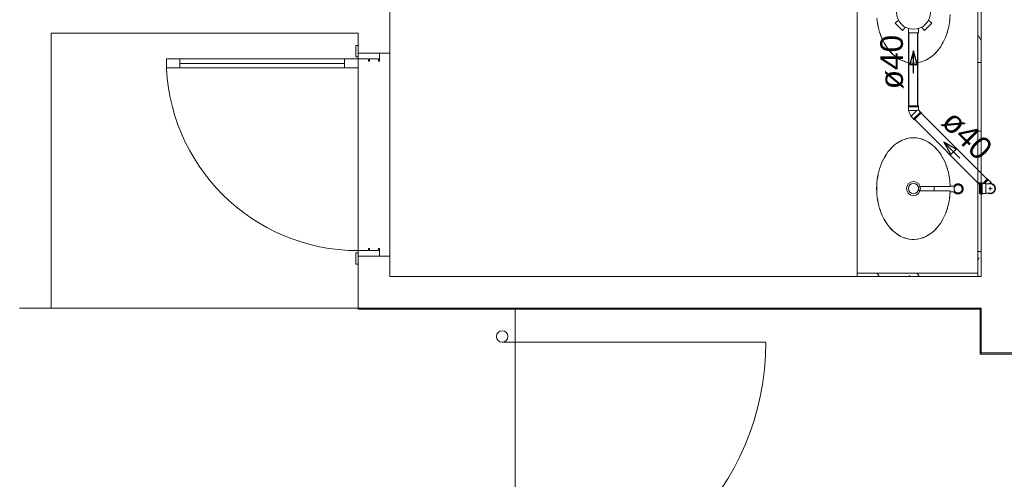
# Model space of a CAD drawing. Header units: millimetres. Extents: x 567 to 934, y -1 to 364.
# Tile 271 of 656: x 633.26 to 641.98, y 224.31 to 228.39. Entities that reach past the tile are written whole.
import ezdxf

# ---------------------------------------------------------------- set-up
doc = ezdxf.new("R2010")
doc.units = ezdxf.units.MM
doc.header["$MEASUREMENT"] = 0
doc.linetypes.add('NULL', pattern=[0])
doc.layers.add('ARQ FINA', color=8, linetype='Continuous')
for name, color, linetype, lineweight in [('Simbolos', 14, 'Continuous', 20), ('Simbolos_int', 14, 'Continuous', 15), ('TQ-Condutos', 14, 'Continuous', 25), ('TQ-Sentido conduto', 14, 'Continuous', 30), ('TQ-Textos conduto', 7, 'Continuous', 9)]:
    doc.layers.add(name, color=color, linetype=linetype, lineweight=lineweight)
doc.styles.add('Arial', font='arial.ttf')

msp = doc.modelspace()

# ---------------------------------------------------------------- linework, layer by layer
at = {"layer": 'ARQ FINA', "lineweight": 5}
for p, q in [((640.6794, 226.1408), (640.6794, 230.7949)), ((641.7494, 230.7949), (641.7494, 226.1108)), ((641.7794, 229.764), (641.7794, 226.1108)), ((636.5394, 228.0908), (636.5394, 228.5508)), ((633.5394, 225.8308), (633.5394, 228.2708)), ((633.5394, 228.2708), (636.2594, 228.2708)), ((636.2594, 228.2708), (636.2594, 228.0908)), ((636.2394, 228.1608), (636.2594, 228.1608)), ((636.2394, 228.0608), (636.2394, 228.1608)), ((636.2594, 228.0608), (636.2394, 228.0608)), ((636.2594, 228.0908), (636.5394, 228.0908)), ((636.2594, 228.0408), (636.2594, 228.0908)), ((636.2594, 228.0908), (636.2594, 228.0608)), ((636.4494, 228.0908), (636.4494, 228.0208)), ((636.5394, 226.2908), (636.5394, 228.0908)), ((634.5594, 227.9608), (634.5594, 228.0408)), ((634.5594, 228.0408), (636.2594, 228.0408)), ((634.5594, 228.0408), (634.5594, 227.9608)), ((634.6794, 228.0408), (634.5594, 228.0408)), ((636.2594, 227.9608), (634.5594, 227.9608)), ((634.5594, 227.9608), (634.6794, 227.9608)), ((634.6794, 227.9608), (634.6794, 228.0408)), ((634.6794, 228.0008), (636.1394, 228.0008)), ((636.1394, 228.0408), (636.1394, 227.9608)), ((636.2594, 228.0408), (636.1394, 228.0408)), ((636.1394, 227.9608), (636.2594, 227.9608)), ((636.3494, 228.0408), (636.2594, 228.0408)), ((636.2594, 228.0408), (636.2594, 227.9608)), ((636.2594, 227.9608), (636.2594, 228.0408)), ((636.2594, 226.3408), (636.2594, 227.9608)), ((636.3494, 228.0208), (636.3494, 228.0408)), ((636.3594, 228.0208), (636.3494, 228.0208)), ((636.3594, 228.0408), (636.3594, 228.0208)), ((636.4394, 228.0408), (636.3594, 228.0408)), ((636.4394, 228.0208), (636.4394, 228.0408)), ((636.4494, 228.0208), (636.4394, 228.0208)), ((641.5056, 226.91), (641.2416, 226.91)), ((641.2434, 226.8708), (641.5056, 226.8708)), ((641.3612, 226.9098), (641.3612, 226.888)), ((641.3612, 226.888), (641.3612, 226.8707)), ((641.3915, 226.908), (641.385, 226.908)), ((641.5047, 226.863), (641.551, 226.863)), ((641.5516, 226.913), (641.5053, 226.913)), ((636.2394, 226.3208), (636.2594, 226.3208)), ((636.2394, 226.2208), (636.2394, 226.3208)), ((636.2594, 226.3408), (636.3494, 226.3408)), ((636.2594, 226.2908), (636.2594, 226.3408)), ((636.2594, 226.3208), (636.2594, 226.2908)), ((636.3494, 226.3608), (636.3594, 226.3608)), ((636.3494, 226.3408), (636.3494, 226.3608)), ((636.3594, 226.3608), (636.3594, 226.3408)), ((636.3594, 226.3408), (636.4394, 226.3408)), ((636.4394, 226.3608), (636.4494, 226.3608)), ((636.4394, 226.3408), (636.4394, 226.3608)), ((636.4494, 226.3608), (636.4494, 226.2908)), ((636.2594, 226.2208), (636.2394, 226.2208)), ((636.2594, 226.2908), (636.2594, 225.8308)), ((636.5394, 226.2908), (636.2594, 226.2908)), ((636.5394, 226.1108), (636.5394, 226.2908)), ((641.7494, 226.1408), (640.6794, 226.1408)), ((640.6794, 226.1408), (640.6794, 226.1108)), ((641.7494, 226.1108), (641.7494, 226.1408)), ((641.7794, 226.1108), (636.5394, 226.1108)), ((633.2594, 225.8308), (633.5394, 225.8308)), ((633.5394, 225.8308), (636.2594, 225.8308)), ((636.2594, 225.8308), (641.7794, 225.8308)), ((636.2594, 225.8208), (636.2594, 225.8308)), ((641.7694, 225.8208), (636.2594, 225.8208)), ((637.6514, 225.8208), (637.6514, 212.7632)), ((641.7694, 225.8208), (641.7794, 225.8308)), ((641.7694, 225.8208), (641.7694, 225.4232)), ((641.7794, 225.8308), (641.7794, 225.4332)), ((637.5349, 225.5281), (639.8717, 225.5281)), ((641.7694, 225.4232), (641.7794, 225.4332)), ((641.7794, 225.4332), (642.2594, 225.4332)), ((641.7694, 225.4232), (642.2394, 225.4232))]:
    msp.add_line(p, q, dxfattribs=at)
at = {"layer": 'ARQ FINA', "linetype": 'Continuous', "lineweight": 5}
for p, q in [((641.7794, 228.2042), (641.7557, 228.2453)), ((641.7494, 228.0085), (641.7719, 228.0085)), ((641.7494, 227.3989), (641.7771, 227.3989)), ((641.7494, 226.9417), (641.7719, 226.9417)), ((641.7494, 226.3321), (641.7719, 226.3321)), ((641.7608, 226.2769), (641.7494, 226.2572)), ((640.8764, 226.1108), (640.859, 226.1408)), ((641.2283, 226.1108), (641.211, 226.1408)), ((641.1436, 226.1223), (641.1369, 226.1108)), ((637.6514, 225.8208), (637.6514, 212.7632))]:
    msp.add_line(p, q, dxfattribs=at)
at = {"layer": 'ARQ FINA', "lineweight": 5}
for points in [[(641.5056, 228.4349), (641.4992, 228.3641), (641.4931, 228.3299), (641.485, 228.2961), (641.4749, 228.2633), (641.4692, 228.2473), (641.4631, 228.2318), (641.4495, 228.2016), (641.4342, 228.1729), (641.4174, 228.1461), (641.399, 228.1212), (641.3792, 228.0983), (641.3583, 228.0777), (641.3362, 228.0594), (641.3131, 228.0435), (641.2893, 228.0303), (641.2647, 228.0197), (641.2395, 228.0117), (641.2142, 228.0066), (641.1884, 228.0042), (641.1626, 228.0046), (641.1371, 228.0078), (641.1116, 228.0138), (641.0867, 228.0226), (641.0624, 228.034), (641.0387, 228.0481), (641.0159, 228.0647), (640.9942, 228.0836), (640.9735, 228.105), (640.9542, 228.1285), (640.9363, 228.1539), (640.9198, 228.1815), (640.9051, 228.2105), (640.8954, 228.2326), (640.8866, 228.2555), (640.8788, 228.2791), (640.872, 228.3031), (640.8662, 228.3276), (640.8615, 228.3527), (640.8577, 228.3781), (640.8551, 228.4037)], [(640.8657, 228.3318), (640.8598, 228.365), (640.8586, 228.374)], [(641.5014, 228.3832), (641.499, 228.365), (641.4957, 228.3452)], [(640.8939, 228.2376), (640.8807, 228.2743)], [(641.4803, 228.2814), (641.4796, 228.2789), (641.4696, 228.2496)], [(640.9368, 228.1542), (640.9187, 228.1847)], [(641.4429, 228.1899), (641.4285, 228.1645)], [(640.993, 228.0855), (640.9693, 228.1107)], [(641.0597, 228.0358), (641.0586, 228.0364), (641.029, 228.0552)], [(641.3372, 228.0607), (641.3097, 228.0418)], [(641.3939, 228.1158), (641.3743, 228.0939)], [(641.1324, 228.0087), (641.0952, 228.0194)], [(641.1794, 228.004), (641.1659, 228.0044)], [(641.2056, 228.0055), (641.1794, 228.004)], [(641.2744, 228.0237), (641.2387, 228.0116)], [(641.5056, 226.8708), (641.4992, 226.8), (641.4931, 226.7657), (641.485, 226.732), (641.4749, 226.6991), (641.4692, 226.6832), (641.4631, 226.6677), (641.4495, 226.6375), (641.4342, 226.6088), (641.4174, 226.582), (641.399, 226.5571), (641.3792, 226.5341), (641.3583, 226.5136), (641.3362, 226.4953), (641.3131, 226.4794), (641.2893, 226.4662), (641.2647, 226.4555), (641.2395, 226.4476), (641.2142, 226.4424), (641.1884, 226.44), (641.1626, 226.4405), (641.1371, 226.4437), (641.1116, 226.4497), (641.0867, 226.4584), (641.0624, 226.4698), (641.0387, 226.484), (641.0159, 226.5005), (640.9942, 226.5195), (640.9735, 226.5409), (640.9542, 226.5643), (640.9363, 226.5898), (640.9198, 226.6173), (640.9051, 226.6464), (640.8954, 226.6684), (640.8866, 226.6914), (640.8788, 226.715), (640.872, 226.739), (640.8662, 226.7635), (640.8615, 226.7886), (640.8577, 226.814), (640.8551, 226.8395), (640.8535, 226.8652), (640.853, 226.8912), (640.8535, 226.9171), (640.8551, 226.9428), (640.8578, 226.9683), (640.8616, 226.9937), (640.8664, 227.0188), (640.8722, 227.0433), (640.879, 227.0673), (640.8869, 227.0909), (640.8957, 227.1138), (640.9054, 227.1358), (640.916, 227.1571), (640.9275, 227.1775), (640.9399, 227.1971), (640.9529, 227.2155), (640.9667, 227.2328), (640.9813, 227.2492), (640.9966, 227.2643), (641.0124, 227.2782), (641.0287, 227.2907), (641.0456, 227.302), (641.0629, 227.312), (641.0805, 227.3205), (641.0985, 227.3276), (641.1168, 227.3333), (641.1354, 227.3375), (641.1539, 227.3403), (641.1726, 227.3416), (641.1913, 227.3413), (641.2101, 227.3397), (641.2286, 227.3365), (641.247, 227.3319), (641.2652, 227.3258), (641.2832, 227.3183), (641.3008, 227.3094), (641.3179, 227.2991), (641.3346, 227.2874), (641.3509, 227.2744), (641.3665, 227.2603), (641.3815, 227.2449), (641.3959, 227.2282), (641.4096, 227.2105), (641.4225, 227.1918), (641.4345, 227.1721), (641.4458, 227.1514), (641.4562, 227.1298), (641.4657, 227.1076), (641.4742, 227.0846), (641.4818, 227.0609), (641.4884, 227.0366), (641.4939, 227.0119), (641.4984, 226.987), (641.5018, 226.9617), (641.5056, 226.91)], [(641.0293, 227.2906), (641.0586, 227.3093), (641.0599, 227.31)], [(641.0955, 227.3263), (641.1328, 227.337)], [(641.1662, 227.3413), (641.1794, 227.3417)], [(641.1794, 227.3417), (641.2059, 227.3402)], [(641.239, 227.334), (641.2747, 227.3218)], [(641.3099, 227.3036), (641.3373, 227.2848)], [(640.9188, 227.1611), (640.937, 227.1917)], [(640.9695, 227.2351), (640.9932, 227.2603)], [(641.3745, 227.2515), (641.3938, 227.2299)], [(641.4288, 227.1805), (641.4428, 227.1559)], [(640.8808, 227.0716), (640.894, 227.1083)], [(641.4697, 227.0957), (641.4796, 227.0667), (641.4803, 227.0644)], [(640.8586, 226.972), (640.8598, 226.9806), (640.8658, 227.0142)], [(641.4958, 227.0001), (641.499, 226.9806), (641.5014, 226.9625)], [(641.5744, 226.933), (641.5726, 226.933), (641.5708, 226.9328), (641.569, 226.9327), (641.5673, 226.9324), (641.5655, 226.9321), (641.5637, 226.9317), (641.562, 226.9312), (641.5603, 226.9307), (641.5586, 226.9301), (641.5569, 226.9294), (641.5553, 226.9287), (641.5537, 226.9279), (641.5521, 226.927), (641.5505, 226.9261), (641.549, 226.9251), (641.5476, 226.9241), (641.5461, 226.923), (641.5448, 226.9218), (641.5434, 226.9206), (641.5422, 226.9193), (641.5409, 226.918), (641.5397, 226.9167), (641.5386, 226.9153), (641.5376, 226.9138), (641.5366, 226.9123)], [(641.5744, 226.9238), (641.573, 226.9238), (641.5716, 226.9237), (641.5701, 226.9236), (641.5687, 226.9234), (641.5673, 226.9231), (641.5659, 226.9228), (641.5645, 226.9224), (641.5632, 226.922), (641.5618, 226.9215), (641.5605, 226.921), (641.5592, 226.9204), (641.5579, 226.9198), (641.5566, 226.9191), (641.5554, 226.9183), (641.5542, 226.9176), (641.553, 226.9167), (641.5519, 226.9158), (641.5508, 226.9149), (641.5498, 226.914), (641.5487, 226.9129), (641.5478, 226.9119), (641.5468, 226.9108), (641.5459, 226.9097), (641.5451, 226.9085), (641.5443, 226.9073), (641.5435, 226.9061), (641.5428, 226.9049), (641.5422, 226.9036), (641.5416, 226.9023), (641.541, 226.901), (641.5406, 226.8996), (641.5401, 226.8983), (641.5397, 226.8969), (641.5394, 226.8955), (641.5391, 226.8941), (641.5389, 226.8927), (641.5388, 226.8912), (641.5387, 226.8898), (641.5386, 226.8884), (641.5386, 226.8869), (641.5387, 226.8855), (641.5388, 226.8841), (641.539, 226.8827), (641.5392, 226.8813), (641.5395, 226.8799), (641.5399, 226.8785), (641.5403, 226.8771), (641.5408, 226.8757), (641.5413, 226.8744), (641.5419, 226.8731), (641.5425, 226.8718), (641.5432, 226.8705), (641.5439, 226.8693), (641.5447, 226.8681), (641.5455, 226.8669), (641.5463, 226.8658), (641.5472, 226.8647), (641.5482, 226.8636), (641.5492, 226.8626), (641.5502, 226.8616), (641.5513, 226.8606), (641.5524, 226.8597), (641.5536, 226.8589), (641.5548, 226.8581), (641.556, 226.8573), (641.5572, 226.8566), (641.5585, 226.8559), (641.5598, 226.8553), (641.5611, 226.8547), (641.5624, 226.8542), (641.5638, 226.8538), (641.5652, 226.8534), (641.5666, 226.853), (641.568, 226.8528), (641.5694, 226.8525), (641.5708, 226.8524), (641.5722, 226.8522), (641.5737, 226.8522), (641.5744, 226.8522)], [(641.5744, 226.843), (641.5762, 226.843), (641.578, 226.8431), (641.5798, 226.8433), (641.5816, 226.8436), (641.5834, 226.8439), (641.5851, 226.8443), (641.5869, 226.8447), (641.5886, 226.8453), (641.5903, 226.8459), (641.592, 226.8465), (641.5936, 226.8473), (641.5952, 226.8481), (641.5968, 226.8489), (641.5983, 226.8499), (641.5998, 226.8509), (641.6013, 226.8519), (641.6027, 226.853), (641.6041, 226.8542), (641.6054, 226.8554), (641.6067, 226.8566), (641.6079, 226.858), (641.6091, 226.8593), (641.6102, 226.8607), (641.6113, 226.8622), (641.6123, 226.8637), (641.6132, 226.8652), (641.6141, 226.8668), (641.6149, 226.8684), (641.6157, 226.87), (641.6164, 226.8717), (641.617, 226.8734), (641.6175, 226.8751), (641.618, 226.8768), (641.6184, 226.8786), (641.6188, 226.8803), (641.619, 226.8821), (641.6192, 226.8839), (641.6194, 226.8857), (641.6194, 226.8875), (641.6194, 226.8893), (641.6193, 226.8911), (641.6192, 226.8929), (641.6189, 226.8947), (641.6186, 226.8965), (641.6183, 226.8982), (641.6178, 226.9), (641.6173, 226.9017), (641.6167, 226.9034), (641.6161, 226.9051), (641.6154, 226.9067), (641.6146, 226.9083), (641.6137, 226.9099), (641.6128, 226.9115), (641.6118, 226.913), (641.6108, 226.9145), (641.6097, 226.9159), (641.6086, 226.9173), (641.6074, 226.9186), (641.6061, 226.9199), (641.6048, 226.9212), (641.6035, 226.9224), (641.6021, 226.9235), (641.6006, 226.9246), (641.5992, 226.9256), (641.5976, 226.9266), (641.5961, 226.9274), (641.5945, 226.9283), (641.5928, 226.9291), (641.5912, 226.9298), (641.5895, 226.9304), (641.5878, 226.931), (641.5861, 226.9315), (641.5843, 226.9319), (641.5826, 226.9323), (641.5808, 226.9325), (641.579, 226.9328), (641.5772, 226.9329), (641.5754, 226.933), (641.5744, 226.933)], [(641.5744, 226.8522), (641.5759, 226.8522), (641.5773, 226.8523), (641.5787, 226.8524), (641.5801, 226.8526), (641.5815, 226.8529), (641.5829, 226.8532), (641.5843, 226.8536), (641.5857, 226.854), (641.5871, 226.8545), (641.5884, 226.855), (641.5897, 226.8556), (641.591, 226.8562), (641.5922, 226.8569), (641.5935, 226.8576), (641.5947, 226.8584), (641.5958, 226.8593), (641.597, 226.8601), (641.5981, 226.8611), (641.5991, 226.862), (641.6001, 226.863), (641.6011, 226.8641), (641.602, 226.8652), (641.6029, 226.8663), (641.6038, 226.8674), (641.6046, 226.8686), (641.6053, 226.8699), (641.606, 226.8711), (641.6067, 226.8724), (641.6073, 226.8737), (641.6078, 226.875), (641.6083, 226.8764), (641.6087, 226.8777), (641.6091, 226.8791), (641.6095, 226.8805), (641.6097, 226.8819), (641.6099, 226.8833), (641.6101, 226.8847), (641.6102, 226.8862), (641.6103, 226.8876), (641.6102, 226.889), (641.6102, 226.8905), (641.61, 226.8919), (641.6099, 226.8933), (641.6096, 226.8947), (641.6093, 226.8961), (641.609, 226.8975), (641.6086, 226.8989), (641.6081, 226.9002), (641.6076, 226.9016), (641.607, 226.9029), (641.6064, 226.9042), (641.6057, 226.9055), (641.605, 226.9067), (641.6042, 226.9079), (641.6034, 226.9091), (641.6025, 226.9102), (641.6016, 226.9113), (641.6007, 226.9124), (641.5997, 226.9134), (641.5986, 226.9144), (641.5976, 226.9154), (641.5964, 226.9163), (641.5953, 226.9171), (641.5941, 226.9179), (641.5929, 226.9187), (641.5917, 226.9194), (641.5904, 226.9201), (641.5891, 226.9207), (641.5878, 226.9212), (641.5864, 226.9217), (641.5851, 226.9222), (641.5837, 226.9226), (641.5823, 226.9229), (641.5809, 226.9232), (641.5795, 226.9235), (641.5781, 226.9236), (641.5766, 226.9237), (641.5752, 226.9238), (641.5744, 226.9238)], [(640.8536, 226.8687), (640.8532, 226.8908), (640.8536, 226.9131)], [(641.537, 226.863), (641.538, 226.8615), (641.5391, 226.8601), (641.5403, 226.8587), (641.5415, 226.8573), (641.5427, 226.8561), (641.544, 226.8548), (641.5454, 226.8536), (641.5468, 226.8525), (641.5482, 226.8514), (641.5497, 226.8504), (641.5512, 226.8494), (641.5528, 226.8485), (641.5544, 226.8477), (641.556, 226.8469), (641.5577, 226.8462), (641.5594, 226.8456), (641.5611, 226.845), (641.5628, 226.8445), (641.5645, 226.8441), (641.5663, 226.8437), (641.5681, 226.8434), (641.5699, 226.8432), (641.5717, 226.8431), (641.5735, 226.843), (641.5744, 226.843)], [(640.8657, 226.7677), (640.8598, 226.8009), (640.8586, 226.8098)], [(641.5014, 226.8191), (641.499, 226.8009), (641.4957, 226.7811)], [(640.8939, 226.6735), (640.8807, 226.7102)], [(641.4803, 226.7172), (641.4796, 226.7148), (641.4696, 226.6854)], [(640.9368, 226.5901), (640.9187, 226.6206)], [(641.4429, 226.6258), (641.4285, 226.6003)], [(640.993, 226.5214), (640.9693, 226.5466)], [(641.0597, 226.4716), (641.0586, 226.4722), (641.029, 226.4911)], [(641.3372, 226.4966), (641.3097, 226.4777)], [(641.3939, 226.5517), (641.3743, 226.5298)], [(641.1324, 226.4446), (641.0952, 226.4553)], [(641.1794, 226.4398), (641.1659, 226.4402)], [(641.2056, 226.4413), (641.1794, 226.4398)], [(641.2744, 226.4596), (641.2387, 226.4474)]]:
    msp.add_lwpolyline(points, dxfattribs=at)
for radius in [0.0621, 0.045]:
    msp.add_circle((641.1794, 226.8911), radius, dxfattribs=at)
for centre, radius, start, end in [((636.2594, 228.0408), 1.7, 180, 270), ((641.5744, 226.888), 0.045, 119.29945, 132.55637), ((641.5744, 226.888), 0.0358, 127.86677, 141.04568), ((641.5744, 226.888), 0.045, 90, 95.90219), ((641.5744, 226.888), 0.0358, 90, 97.15471), ((641.5744, 226.888), 0.045, 82.77302, 90), ((641.5744, 226.888), 0.0358, 84.98161, 90), ((641.5744, 226.888), 0.0358, 31.64768, 53.00606), ((641.5744, 226.888), 0.045, 48.84633, 58.50099), ((641.2434, 226.8904), 0.0196, 95.41745, 270), ((641.5744, 226.888), 0.0358, 178.57329, 181.42671), ((641.5744, 226.888), 0.0358, 211.64768, 233.00606), ((641.5744, 226.888), 0.045, 228.84633, 238.50099), ((641.5744, 226.888), 0.045, 262.77302, 270), ((641.5744, 226.888), 0.0358, 264.98161, 270), ((641.5744, 226.888), 0.0358, 270, 277.15471), ((641.5744, 226.888), 0.045, 270, 275.90219), ((641.5744, 226.888), 0.0358, 307.86677, 321.04568), ((641.5744, 226.888), 0.045, 299.29945, 312.55637), ((641.5744, 226.888), 0.045, 11.34156, 24.63686), ((641.5744, 226.888), 0.045, 338.67858, 348.7162), ((637.5349, 225.5794), 0.0513, 90, 270), ((637.5349, 225.5794), 0.0513, 270, 90), ((637.5349, 225.5281), 2.3368, 270, 0)]:
    msp.add_arc(centre, radius, start, end, dxfattribs=at)
at = {"layer": 'Simbolos'}
for p, q in [((641.0182, 228.3577), (641.0457, 228.3851)), ((641.0818, 228.294), (641.0182, 228.3577)), ((641.0818, 228.294), (641.1093, 228.3215)), ((641.1344, 228.2722), (641.1344, 228.3111)), ((641.2244, 228.2722), (641.2244, 228.3111)), ((641.277, 228.294), (641.2495, 228.3215)), ((641.3406, 228.3577), (641.277, 228.294)), ((641.3406, 228.3577), (641.3132, 228.3851)), ((641.2244, 228.2722), (641.1344, 228.2722)), ((641.225, 227.6261), (641.1338, 227.6261)), ((641.1338, 227.6261), (641.1338, 227.6181)), ((641.1338, 227.6181), (641.1358, 227.6161)), ((641.1358, 227.6161), (641.1358, 227.5861)), ((641.225, 227.6181), (641.223, 227.6161)), ((641.223, 227.6161), (641.223, 227.5892)), ((641.225, 227.6261), (641.225, 227.6181)), ((641.1358, 227.5861), (641.1382, 227.5837)), ((641.1592, 227.5297), (641.1592, 227.5331)), ((641.1804, 227.5085), (641.1592, 227.5297)), ((641.2506, 227.5645), (641.1861, 227.5)), ((641.2421, 227.5701), (641.223, 227.5892)), ((641.2449, 227.5701), (641.2421, 227.5701)), ((641.2506, 227.5645), (641.2449, 227.5701)), ((641.1804, 227.5056), (641.1804, 227.5085)), ((641.1861, 227.5), (641.1804, 227.5056)), ((641.7654, 226.9352), (641.7654, 226.847)), ((641.7654, 226.9352), (641.7716, 226.9352)), ((641.7744, 226.9397), (641.7736, 226.9367)), ((641.7763, 226.9412), (641.7859, 226.9412)), ((641.7879, 226.9394), (641.7881, 226.937)), ((641.79, 226.9352), (641.8184, 226.9352)), ((641.8365, 226.9785), (641.7932, 226.9352)), ((641.8184, 226.9352), (641.8213, 226.9323)), ((641.8399, 226.9323), (641.8213, 226.9323)), ((641.8365, 226.9785), (641.8422, 226.9729)), ((641.8594, 226.9323), (641.8399, 226.9323)), ((641.8422, 226.9729), (641.8422, 226.97)), ((641.8422, 226.97), (641.8634, 226.9488)), ((641.8634, 226.9488), (641.8634, 226.9454)), ((641.8748, 226.9341), (641.8634, 226.9454)), ((641.7654, 226.847), (641.7716, 226.847)), ((641.7744, 226.8425), (641.7736, 226.8455)), ((641.7763, 226.841), (641.7859, 226.841)), ((641.7879, 226.8429), (641.7881, 226.8452)), ((641.79, 226.847), (641.8184, 226.847)), ((641.8184, 226.847), (641.8213, 226.8499)), ((641.8399, 226.8499), (641.8213, 226.8499)), ((641.8594, 226.8499), (641.8399, 226.8499))]:
    msp.add_line(p, q, dxfattribs=at)
for points in [[(641.1382, 227.5837), (641.1393, 227.5777), (641.1408, 227.5717), (641.1425, 227.5658), (641.1446, 227.56), (641.1469, 227.5543), (641.1496, 227.5488), (641.1525, 227.5434), (641.1557, 227.5381), (641.1592, 227.5331)], [(641.7716, 226.9352), (641.7719, 226.9352), (641.7722, 226.9353), (641.7725, 226.9354), (641.7727, 226.9355), (641.773, 226.9357), (641.7732, 226.9359), (641.7733, 226.9362), (641.7735, 226.9364), (641.7736, 226.9367)], [(641.7763, 226.9412), (641.776, 226.9412), (641.7757, 226.9411), (641.7755, 226.941), (641.7752, 226.9409), (641.775, 226.9407), (641.7748, 226.9405), (641.7746, 226.9403), (641.7745, 226.94), (641.7744, 226.9397)], [(641.7879, 226.9394), (641.7878, 226.9397), (641.7877, 226.94), (641.7875, 226.9403), (641.7873, 226.9406), (641.7871, 226.9408), (641.7868, 226.941), (641.7865, 226.9411), (641.7862, 226.9412), (641.7859, 226.9412)], [(641.7881, 226.937), (641.7881, 226.9367), (641.7882, 226.9364), (641.7884, 226.9361), (641.7886, 226.9359), (641.7888, 226.9356), (641.7891, 226.9355), (641.7894, 226.9353), (641.7897, 226.9352), (641.79, 226.9352)], [(641.8594, 226.8499), (641.8666, 226.8506), (641.8735, 226.8524), (641.88, 226.8555), (641.8859, 226.8596), (641.891, 226.8646), (641.8951, 226.8705), (641.8981, 226.877), (641.9, 226.884), (641.9006, 226.8911), (641.9, 226.8983), (641.8981, 226.9052), (641.8951, 226.9117), (641.891, 226.9176), (641.8859, 226.9227), (641.88, 226.9268), (641.8735, 226.9298), (641.8666, 226.9317), (641.8594, 226.9323)], [(641.7736, 226.8455), (641.7735, 226.8458), (641.7733, 226.8461), (641.7732, 226.8463), (641.773, 226.8465), (641.7727, 226.8467), (641.7725, 226.8468), (641.7722, 226.8469), (641.7719, 226.847), (641.7716, 226.847)], [(641.7744, 226.8425), (641.7745, 226.8422), (641.7746, 226.842), (641.7748, 226.8417), (641.775, 226.8415), (641.7752, 226.8413), (641.7755, 226.8412), (641.7757, 226.8411), (641.776, 226.841), (641.7763, 226.841)], [(641.7859, 226.841), (641.7862, 226.841), (641.7865, 226.8411), (641.7868, 226.8413), (641.7871, 226.8414), (641.7873, 226.8417), (641.7875, 226.8419), (641.7877, 226.8422), (641.7878, 226.8425), (641.7879, 226.8428)], [(641.79, 226.847), (641.7897, 226.847), (641.7894, 226.8469), (641.7891, 226.8468), (641.7888, 226.8466), (641.7886, 226.8464), (641.7884, 226.8461), (641.7882, 226.8458), (641.7881, 226.8455), (641.7881, 226.8452)]]:
    msp.add_lwpolyline(points, dxfattribs=at)
msp.add_circle((641.1794, 228.4552), 0.151, dxfattribs=at)
at = {"layer": 'Simbolos_int'}
for p, q in [((641.223, 227.6161), (641.1358, 227.6161)), ((641.1382, 227.5837), (641.2098, 227.5837)), ((641.2098, 227.5837), (641.1592, 227.5331)), ((641.1804, 227.5085), (641.2421, 227.5701)), ((641.2098, 227.5837), (641.2156, 227.5861)), ((641.2156, 227.5861), (641.223, 227.5892)), ((641.7732, 226.847), (641.7732, 226.9352)), ((641.7882, 226.847), (641.7882, 226.9352)), ((641.8422, 226.97), (641.8074, 226.9352)), ((641.8213, 226.8499), (641.8213, 226.9323)), ((641.8634, 226.9454), (641.8544, 226.9365)), ((641.8755, 226.8911), (641.8466, 226.8911)), ((641.8594, 226.9077), (641.8594, 226.8734))]:
    msp.add_line(p, q, dxfattribs=at)
for points in [[(641.8399, 226.8499), (641.8462, 226.8475), (641.8529, 226.846), (641.8596, 226.8455), (641.8664, 226.8461), (641.873, 226.8476), (641.8793, 226.8501), (641.8852, 226.8535), (641.8905, 226.8578), (641.8951, 226.8628), (641.899, 226.8684), (641.9019, 226.8745), (641.9039, 226.881), (641.9049, 226.8877), (641.9049, 226.8945), (641.9039, 226.9012), (641.9019, 226.9077), (641.899, 226.9139), (641.8951, 226.9195), (641.8905, 226.9245), (641.8852, 226.9287), (641.8793, 226.9321), (641.873, 226.9346), (641.8664, 226.9362), (641.8596, 226.9367), (641.8529, 226.9362), (641.8462, 226.9348), (641.8399, 226.9323)], [(641.8399, 226.8499), (641.845, 226.8479), (641.8502, 226.8464), (641.8557, 226.8457), (641.8611, 226.8455), (641.8666, 226.8461), (641.8719, 226.8473), (641.8771, 226.8491), (641.882, 226.8515), (641.8866, 226.8545), (641.8908, 226.858), (641.8945, 226.862), (641.8977, 226.8664), (641.9004, 226.8712), (641.9025, 226.8762), (641.904, 226.8815), (641.9048, 226.8869), (641.905, 226.8924), (641.9045, 226.8978), (641.9034, 226.9032), (641.9016, 226.9084), (641.8993, 226.9133), (641.8963, 226.9179), (641.8929, 226.9221), (641.8889, 226.9259), (641.8845, 226.9292), (641.8798, 226.9319), (641.8747, 226.9341)]]:
    msp.add_lwpolyline(points, dxfattribs=at)
at = {"layer": 'TQ-Condutos'}
for p, q in [((641.1394, 227.6261), (641.1394, 228.2722)), ((641.2194, 227.6261), (641.2194, 228.2722)), ((641.8326, 226.9746), (641.2466, 227.5605)), ((641.7654, 226.9285), (641.19, 227.5039))]:
    msp.add_line(p, q, dxfattribs=at)
at = {"layer": 'TQ-Sentido conduto'}
for p, q in [((641.1794, 228.1132), (641.1471, 227.9924)), ((641.2118, 227.9924), (641.1794, 228.1132)), ((641.1471, 227.9924), (641.2118, 227.9924)), ((641.4487, 227.3018), (641.5112, 227.1936)), ((641.557, 227.2393), (641.4487, 227.3018)), ((641.5112, 227.1936), (641.557, 227.2393))]:
    msp.add_line(p, q, dxfattribs=at)
for points in [[(641.1794, 227.9132), (641.1794, 228.1132)], [(641.5901, 227.1604), (641.4487, 227.3018)]]:
    msp.add_lwpolyline(points, dxfattribs=at)

# ---------------------------------------------------------------- texts
at = {"layer": 'TQ-Textos conduto', "linetype": 'NULL', "char_height": 0.2, "width": 0.962805, "attachment_point": 8, "line_spacing_factor": 0.6, "style": 'Arial'}
for insert, rotation in [((641.0912, 228.0132), 90.00021), ((641.5818, 227.2935), 314.99989)]:
    msp.add_mtext('ø40', dxfattribs=dict(at, insert=insert, rotation=rotation))

doc.saveas('drawing.dxf')
